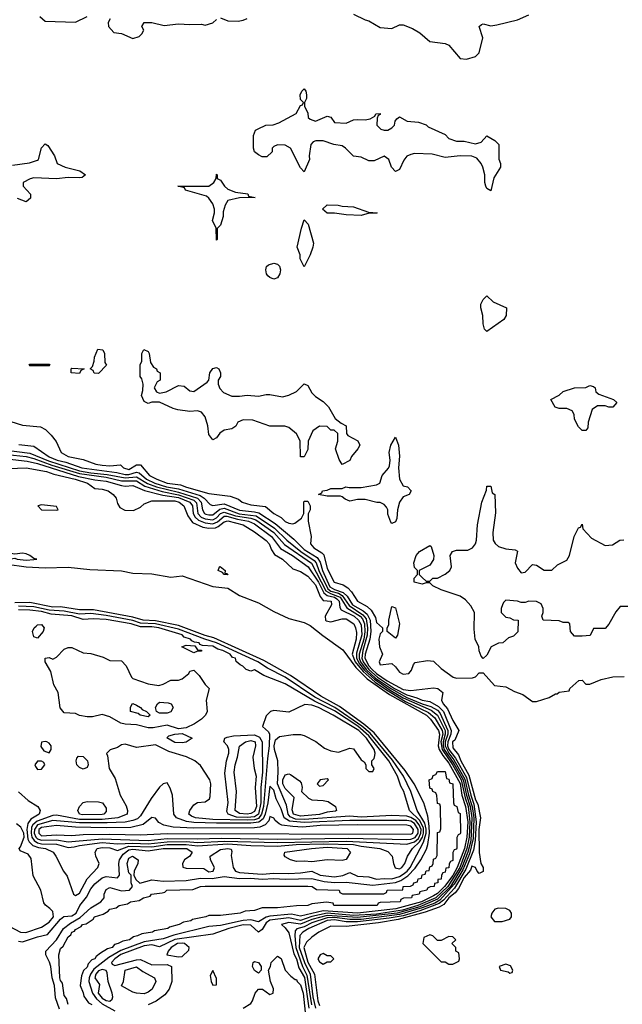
# Model space of a CAD drawing. Header units: inches. Extents: x 2348341 to 2479810, y 460419 to 613669.
# Tile 500 of 656: x 2420576 to 2423741, y 551251 to 556425. Entities that reach past the tile are written whole.
import ezdxf

# ---------------------------------------------------------------- set-up
doc = ezdxf.new("R2010")
doc.units = ezdxf.units.IN
doc.header["$MEASUREMENT"] = 0
doc.layers.add('C4525', color=7, linetype='Continuous')

msp = doc.modelspace()

# ---------------------------------------------------------------- linework, layer by layer
at = {"layer": 'C4525', "color": 2}
for points, elevation in [([(2420682, 556442), (2420710, 556418), (2420870, 556412), (2420930, 556442)], 46), ([(2421051.3, 556430), (2421041, 556410), (2421042.8, 556390), (2421070, 556358), (2421110, 556352), (2421170, 556326), (2421203.1, 556336.9), (2421218, 556350), (2421228, 556370), (2421218, 556390), (2421230, 556411), (2421270, 556411), (2421335.3, 556395.3), (2421410, 556404), (2421470, 556399.1), (2421530, 556400.7), (2421550, 556396.3), (2421590, 556407.7), (2421610, 556426.8)], 46), ([(2421630, 556434.8), (2421670, 556418.8), (2421723.1, 556416.9), (2421750, 556422), (2421770, 556432)], 46), ([(2422330, 556454), (2422390, 556424), (2422410, 556418.8), (2422470, 556384), (2422530, 556379.1), (2422570, 556397.3), (2422590, 556397.3), (2422639.3, 556379.3), (2422676.8, 556356.8), (2422730, 556311), (2422810, 556300.7), (2422830.7, 556290.7), (2422890, 556221), (2422923.1, 556216.9), (2422970, 556231.3), (2422989.1, 556250.9), (2423009.2, 556330), (2422989.3, 556389.3), (2423000.9, 556399.1), (2423010, 556402.8), (2423050, 556393.4), (2423081.5, 556398.5), (2423190, 556424.7), (2423250, 556451)], 46), ([(2420539, 555661), (2420626.8, 555673.2), (2420670, 555686), (2420675.3, 555690), (2420690, 555752), (2420710, 555772), (2420723.6, 555763.6), (2420758, 555710), (2420772, 555670), (2420814, 555650), (2420892, 555630), (2420922, 555610), (2420904.7, 555595.3), (2420890, 555594), (2420830, 555595.3), (2420770, 555589), (2420650, 555594), (2420631.1, 555588.9), (2420594, 555570), (2420594, 555550), (2420632.7, 555507.3), (2420632.7, 555487.3), (2420610, 555468), (2420564.7, 555484.7)], 42), ([(2420530, 554313), (2420590, 554293.4), (2420685.5, 554285.5), (2420712.3, 554272.3), (2420742, 554242), (2420768.1, 554208.1), (2420794, 554150), (2420830, 554130.4), (2420910, 554113), (2420976, 554090), (2421010, 554083.6), (2421050, 554080.3), (2421105.2, 554085.2), (2421122, 554070), (2421150, 554060.8), (2421190, 554086), (2421210, 554086), (2421257, 554030), (2421295.5, 554010), (2421350, 553990.3), (2421421.4, 553981.4), (2421451.8, 553968.2), (2421570, 553934.9), (2421680.9, 553920.9), (2421724.9, 553904.9), (2421744.7, 553890), (2421790, 553874.9), (2421866.6, 553866.6), (2421910, 553830.8), (2421948.8, 553808.8), (2421970, 553787.7), (2421990, 553778.8), (2422010, 553776), (2422020.2, 553779.8), (2422055.3, 553804.7), (2422068, 553830), (2422068, 553890), (2422070, 553894), (2422090, 553894), (2422102, 553870), (2422102, 553850), (2422091.6, 553828.4), (2422091.3, 553790), (2422106, 553710), (2422104, 553670), (2422120.7, 553650), (2422163.7, 553623.7), (2422172.7, 553612.7), (2422190, 553540.5), (2422227, 553470), (2422275.5, 553455.5), (2422299, 553439), (2422318.9, 553418.9), (2422350, 553368.7), (2422400.9, 553340.9), (2422421.8, 553321.8), (2422443.9, 553283.9), (2422450, 553258), (2422482, 553230), (2422482, 553210), (2422470, 553198), (2422462, 553170), (2422464.9, 553130), (2422481, 553090), (2422464.7, 553050), (2422470, 553034), (2422530, 553042), (2422550, 553024.7), (2422570, 552996), (2422590, 552984.9), (2422619, 552990), (2422633.4, 553006.6), (2422644.1, 553035.9), (2422653.2, 553046.8), (2422718, 553058), (2422750, 553054.8), (2422790, 553016), (2422852, 552970), (2422870, 552964), (2422953.6, 552966.4), (2422970, 552972), (2422990, 552992), (2423010, 552992), (2423070, 552926), (2423130, 552918.8), (2423174.2, 552894.2), (2423218.4, 552878.4), (2423270, 552842), (2423290, 552842), (2423356.4, 552863.6), (2423390, 552882), (2423398, 552882), (2423410, 552892), (2423462, 552898), (2423466, 552910), (2423512.7, 552952.7), (2423530, 552954), (2423550, 552934), (2423570, 552934), (2423630, 552958), (2423691.3, 552971.3), (2423750, 552974)], 42), ([(2420396.1, 554176.1), (2420630, 554147.3), (2420726.6, 554106.6), (2420890, 554054.9), (2420950, 554043.7), (2421035.5, 554035.5), (2421130, 554017.4), (2421190, 554023.3), (2421247, 553987), (2421294.7, 553970), (2421410, 553942.9), (2421510.4, 553910.4), (2421528.9, 553890), (2421536.2, 553850), (2421546.5, 553830), (2421553, 553827), (2421570, 553822.3), (2421590, 553823.8), (2421627.2, 553852.8), (2421650, 553858.3), (2421729.1, 553829.1), (2421817.1, 553817.1), (2421913.6, 553753.6), (2421979.3, 553690), (2422051.7, 553630), (2422122.8, 553582.8), (2422133.9, 553570), (2422147.5, 553530), (2422194.1, 553434.1), (2422210, 553422.5), (2422250.6, 553410.6), (2422270, 553399.2), (2422305.8, 553345.8), (2422378.3, 553298.3), (2422396.1, 553276.1), (2422403.4, 553230), (2422401.3, 553190), (2422378.4, 553110), (2422373.3, 553070), (2422379.7, 553050), (2422409.1, 553010), (2422454.4, 552970), (2422544.8, 552910), (2422610, 552876.3), (2422662.1, 552862.1), (2422690, 552849.6), (2422730, 552841.3), (2422775, 552815), (2422801.2, 552790), (2422841.5, 552690), (2422840.6, 552670), (2422824.8, 552630), (2422823.6, 552610), (2422830, 552589.6), (2422864.4, 552544.4), (2422922.5, 552442.5), (2422944.5, 552350), (2422961.8, 552301.8), (2422973.9, 552210), (2422967.7, 552112.3), (2422959.2, 552060.8), (2422918.9, 551961.1), (2422859.3, 551860.7), (2422801.6, 551798.4), (2422779.2, 551780.8), (2422678, 551742), (2422590, 551716.2), (2422516.9, 551703.1), (2422350, 551684.3), (2422290, 551684.5), (2422230, 551694.4), (2422190, 551692), (2422094.9, 551650), (2422062.6, 551630), (2422047.8, 551612.2), (2422044.2, 551550), (2422071.1, 551470), (2422101.7, 551410), (2422116, 551290), (2422128.8, 551230)], 34), ([(2420572.1, 554192.1), (2420650, 554184.4), (2420730, 554128.2), (2420772.4, 554110), (2420819, 554099), (2420903, 554070), (2421085.5, 554045.5), (2421130, 554034.8), (2421150, 554035), (2421190, 554046.5), (2421204.1, 554044.1), (2421242.2, 554010), (2421285.2, 553990), (2421347, 553970), (2421410, 553959.4), (2421524.1, 553924.1), (2421544.7, 553910), (2421577.1, 553877.1), (2421590, 553872.9), (2421650, 553881.5), (2421730, 553847.7), (2421810, 553839.3), (2421832.7, 553832.7), (2421917.8, 553777.8), (2422015.5, 553695.5), (2422070, 553641.6), (2422138.5, 553598.5), (2422154.5, 553574.5), (2422165.9, 553530), (2422205.4, 553445.4), (2422230, 553431.3), (2422275.5, 553415.5), (2422296.1, 553396.1), (2422324.7, 553350), (2422379.2, 553319.2), (2422400.8, 553300.8), (2422416.9, 553270), (2422419.8, 553210), (2422414.4, 553170), (2422390.2, 553090.2), (2422389.3, 553070), (2422409.7, 553030), (2422427.7, 553010), (2422450, 552988.6), (2422506.6, 552950), (2422590, 552905.6), (2422630, 552900.3), (2422750, 552913.4), (2422771.3, 552910), (2422798.8, 552890), (2422790.6, 552850), (2422799.5, 552830), (2422823.1, 552803.1), (2422850, 552741.6), (2422882.8, 552690), (2422861.1, 552638.9), (2422849.4, 552630), (2422850, 552599.1), (2422881.2, 552561.2), (2422892.7, 552530), (2422934.6, 552454.6), (2422970, 552325.7), (2422982.7, 552302.7), (2422995.8, 552230), (2422986.8, 552170), (2422988.8, 552048.8), (2422998, 551990), (2423010.7, 551970), (2423010.5, 551949.5), (2422990, 551938), (2422978, 551950), (2422969.1, 551969.1), (2422950, 551976), (2422944.1, 551955.9), (2422910, 551918), (2422880.6, 551859.4), (2422863.3, 551836.7), (2422830, 551810.4), (2422804.4, 551775.6), (2422779.1, 551760.9), (2422705.4, 551734.6), (2422564.3, 551695.7), (2422461.1, 551678.9), (2422290, 551660.4), (2422210, 551661.2), (2422146.8, 551630), (2422110, 551604.5), (2422082.2, 551577.8), (2422068.8, 551550), (2422090, 551471.8), (2422124.3, 551410), (2422142.7, 551270), (2422150, 551243.8)], 38), ([(2420510, 554139.6), (2420610, 554129), (2420650, 554119.6), (2420744.5, 554084.5), (2420890, 554039.5), (2421030, 554020.3), (2421110, 554002.3), (2421190, 554001.3), (2421233.7, 553973.7), (2421324.9, 553944.9), (2421410, 553928.6), (2421490, 553900.4), (2421505.4, 553885.4), (2421510.9, 553830), (2421528.5, 553810), (2421550, 553801.4), (2421590, 553796.2), (2421610, 553807), (2421630.8, 553829.2), (2421650, 553837.8), (2421710, 553818.5), (2421790, 553805.9), (2421816.8, 553796.8), (2421910.1, 553730.1), (2421967.3, 553667.3), (2422108.3, 553568.3), (2422184.1, 553424.1), (2422208.9, 553408.9), (2422259.3, 553390), (2422294.2, 553334.2), (2422363.7, 553290), (2422376.2, 553276.2), (2422387, 553250), (2422388.8, 553208.8), (2422383.4, 553170), (2422359.2, 553090), (2422359.2, 553070), (2422365.9, 553050), (2422396.2, 553010), (2422445.2, 552965.2), (2422528.1, 552908.1), (2422610, 552862.7), (2422690, 552829.3), (2422735.6, 552815.6), (2422770, 552796.3), (2422783.4, 552783.4), (2422824.5, 552690), (2422824.2, 552670), (2422810.8, 552630), (2422810.1, 552610), (2422829.2, 552570), (2422855.8, 552535.8), (2422914.2, 552434.2), (2422932.7, 552350), (2422952.4, 552290), (2422960.8, 552230), (2422957.3, 552122.7), (2422938.8, 552041.2), (2422903.1, 551956.9), (2422858.6, 551881.4), (2422782.2, 551797.8), (2422756.8, 551783.2), (2422690, 551757.5), (2422570, 551722.1), (2422370, 551697.1), (2422310, 551696.6), (2422230, 551706.4), (2422190, 551705.5), (2422110, 551679.9), (2422070, 551658), (2422032.2, 551647.8), (2422022.7, 551637.3), (2422020.4, 551610), (2422025.8, 551550), (2422061.3, 551450), (2422084.8, 551404.8), (2422108.1, 551248.1)], 30), ([(2420510, 554116.8), (2420614.9, 554105.1), (2420670, 554092.2), (2420885, 554025), (2420970, 554007.3), (2421030, 554000.1), (2421110, 553977.7), (2421130, 553974.5), (2421170, 553977.6), (2421231.1, 553951.1), (2421327, 553927), (2421410, 553913.5), (2421469, 553890), (2421483.2, 553870), (2421486.6, 553830), (2421497.3, 553810), (2421515.1, 553795.1), (2421550, 553781.1), (2421590, 553776), (2421614.5, 553785.5), (2421650, 553815.4), (2421664.7, 553815.3), (2421719.8, 553799.8), (2421777.1, 553790), (2421810, 553775.9), (2421898.8, 553710), (2421945.9, 553645.9), (2422008.7, 553610), (2422090.5, 553550.5), (2422144.8, 553470), (2422173.5, 553413.5), (2422190, 553399.6), (2422230, 553390.1), (2422241.3, 553381.3), (2422253.2, 553370), (2422256.7, 553336.7), (2422264.5, 553324.5), (2422332.7, 553290), (2422356.1, 553270), (2422370, 553245.5), (2422372.5, 553192.5), (2422344.4, 553095.6), (2422344.9, 553070), (2422359.8, 553039.8), (2422386.3, 553006.3), (2422438.8, 552958.8), (2422521.8, 552901.8), (2422590, 552861.3), (2422736.2, 552796.2), (2422771, 552771), (2422810.4, 552690), (2422811, 552670), (2422799.6, 552630), (2422799.5, 552610), (2422805.8, 552590), (2422856.3, 552516.3), (2422905.1, 552430), (2422922.2, 552350), (2422941.9, 552290), (2422950.3, 552230), (2422944.5, 552110), (2422930.4, 552050), (2422898.5, 551970), (2422837.9, 551870), (2422770, 551802.6), (2422676.8, 551763.2), (2422558, 551730), (2422350, 551706.6), (2422190, 551717.7), (2422110, 551697), (2422050, 551671.4), (2421990, 551681.2), (2421950.7, 551670), (2421970, 551653.4), (2421990, 551626.4), (2422016.3, 551516.3), (2422030.5, 551490), (2422042.8, 551442.8), (2422071.1, 551391.1), (2422094.8, 551230)], 26), ([(2420470, 554065.5), (2420610, 554070.2), (2420716, 554050), (2420756.1, 554036.1), (2420867.7, 554010), (2420932.7, 553990), (2420970, 553961.6), (2421010, 553958.4), (2421041, 553950), (2421066.8, 553930), (2421082.8, 553910), (2421090, 553882), (2421102, 553862), (2421127.7, 553847.7), (2421174, 553846), (2421210, 553862.8), (2421230, 553880.7), (2421270, 553897.1), (2421390, 553897.2), (2421413.4, 553890), (2421438.9, 553870), (2421458.6, 553818.6), (2421483.5, 553783.5), (2421538.5, 553758.5), (2421570, 553752.8), (2421604.7, 553755.3), (2421619, 553761), (2421650, 553786), (2421670, 553791.4), (2421750.5, 553770), (2421810, 553734), (2421870, 553688.4), (2421886.7, 553670), (2421898.4, 553638.4), (2421914.8, 553614.8), (2421955.5, 553590), (2422010, 553539.1), (2422050, 553524.9), (2422090, 553500.3), (2422130, 553455.2), (2422154.1, 553394.1), (2422170, 553372.4), (2422212.2, 553370), (2422214.3, 553350), (2422180.4, 553290), (2422182, 553270), (2422186.1, 553266.1), (2422210, 553261.6), (2422270, 553277), (2422290, 553276), (2422330.3, 553250), (2422340.3, 553230), (2422345.1, 553205.1), (2422342.3, 553170), (2422322.6, 553090), (2422338.5, 553050), (2422379.1, 552999.1), (2422443.1, 552943.1), (2422502.6, 552902.6), (2422602.9, 552842.9), (2422723.5, 552783.5), (2422755.6, 552755.6), (2422795.4, 552690), (2422797.5, 552670), (2422788.3, 552630), (2422794.6, 552590), (2422850, 552507.9), (2422894.7, 552430), (2422915.7, 552335.7), (2422931.8, 552290), (2422940.8, 552210), (2422937.1, 552130), (2422924.7, 552070), (2422887.3, 551970), (2422824.2, 551870), (2422761, 551810), (2422666.5, 551770), (2422586.1, 551746.1), (2422450, 551725.2), (2422330, 551717.9), (2422190, 551729.1), (2422110, 551713), (2422050, 551691), (2421990, 551705), (2421890, 551692.5), (2421870, 551679.3), (2421850, 551643.6), (2421830, 551629.4), (2421790, 551667.6), (2421750, 551667.7), (2421674.9, 551650), (2421590, 551619.6), (2421390, 551592.1), (2421310, 551552.4), (2421270, 551562.6), (2421230, 551558.2), (2421107.4, 551512.6), (2421075.8, 551490), (2421058.9, 551470), (2421061.3, 551461.3), (2421074.9, 551454.9), (2421190, 551484.8), (2421210, 551485.9), (2421270, 551457.7), (2421350, 551460.2), (2421372.7, 551450), (2421375.8, 551370), (2421360.2, 551330), (2421338.7, 551301.3), (2421292.4, 551267.6), (2421250, 551247.3)], 22), ([(2423770, 553342), (2423730, 553342), (2423707.5, 553312.5), (2423670.9, 553249.1), (2423650, 553226), (2423590, 553226), (2423571.6, 553188.4), (2423530, 553186), (2423490, 553186), (2423468, 553210), (2423466, 553250), (2423456.4, 553256.4), (2423430, 553258), (2423410, 553266), (2423326, 553270), (2423318, 553290), (2423326, 553310), (2423326, 553330), (2423314.6, 553354.6), (2423290, 553368), (2423250, 553368.7), (2423230, 553362), (2423210, 553362), (2423190, 553368.7), (2423130, 553375.3), (2423116.9, 553363.1), (2423111.3, 553350), (2423104.7, 553330), (2423104.7, 553310), (2423130, 553284.7), (2423150, 553282), (2423170, 553272), (2423194, 553270), (2423191.6, 553208.4), (2423170, 553186), (2423143.6, 553176.4), (2423114, 553150), (2423090, 553148), (2423051.3, 553128.7), (2423030, 553086), (2423010, 553068), (2423000.4, 553080.4), (2422988.9, 553108.9), (2422988, 553130), (2422968, 553170), (2422962.7, 553222.7), (2422965.2, 553310), (2422945.6, 553345.6), (2422916.5, 553376.5), (2422890, 553395.3), (2422789.3, 553429.3), (2422746, 553450), (2422730, 553466), (2422710, 553466), (2422690, 553458), (2422648, 553470), (2422648, 553490), (2422666, 553510), (2422666, 553530), (2422650, 553546), (2422645.2, 553570), (2422659, 553610), (2422675.3, 553630), (2422730, 553662), (2422736.9, 553656.9), (2422750.8, 553610), (2422750, 553588), (2422730, 553559), (2422674, 553530), (2422674, 553510), (2422690, 553494), (2422710, 553474), (2422730, 553474), (2422746, 553490), (2422770, 553491), (2422810, 553511), (2422835.3, 553530), (2422844, 553550), (2422836, 553610), (2422849.7, 553630.3), (2422870, 553638), (2422930, 553637.3), (2422954, 553650), (2422969.2, 553670), (2422976, 553690), (2422981.2, 553770), (2423004, 553890), (2423027.3, 553952.7), (2423030, 553974), (2423050, 553974), (2423058, 553938), (2423072, 553930), (2423074.4, 553834.4), (2423060.7, 553730), (2423062, 553690), (2423072.5, 553672.5), (2423090, 553657.3), (2423130, 553644), (2423178.8, 553638.8), (2423190, 553632), (2423178.8, 553570), (2423190, 553542), (2423210, 553518), (2423230, 553522), (2423270, 553562), (2423290, 553558), (2423330, 553532), (2423370, 553532), (2423400.2, 553559.8), (2423450, 553584.7), (2423464, 553610), (2423488, 553710), (2423510, 553754), (2423522, 553758), (2423530, 553774), (2423534, 553750), (2423579.6, 553699.6), (2423650, 553662), (2423690, 553664.7), (2423728, 553690), (2423749, 553691)], 42), ([(2420510, 553563.2), (2420610, 553550.1), (2420710, 553544.2), (2420830, 553547.5), (2420944.5, 553535.5), (2421110, 553529.3), (2421170, 553515.9), (2421270, 553513.1), (2421370, 553495), (2421430, 553501.8), (2421590, 553446), (2421670, 553438.4), (2421730, 553399.3), (2421830, 553360.6), (2421910, 553315.8), (2421990, 553278.4), (2422070, 553257.7), (2422102.3, 553242.3), (2422168.1, 553188.1), (2422274, 553114), (2422341.1, 553021.1), (2422401, 552961), (2422518.2, 552878.2), (2422711.8, 552770), (2422733.5, 552750), (2422775.7, 552690), (2422780.6, 552670), (2422774.6, 552610), (2422779.7, 552590), (2422797.6, 552557.6), (2422830, 552517.2), (2422890, 552411.8), (2422897.8, 552350), (2422917.9, 552290), (2422929, 552210), (2422924, 552130), (2422912, 552070), (2422873.5, 551970), (2422850, 551928.2), (2422807.5, 551870), (2422770, 551833.2), (2422750, 551820.4), (2422686, 551790), (2422551.9, 551751.9), (2422350, 551729.4), (2422170, 551742.8), (2422050, 551714.6), (2422003.9, 551723.9), (2421890, 551714.2), (2421870, 551709.2), (2421830, 551684.5), (2421790, 551694.5), (2421750, 551691.2), (2421630, 551664.9), (2421570, 551658.9), (2421386.4, 551613.6), (2421330, 551595.2), (2421230, 551579), (2421106.7, 551533.3), (2421043.7, 551496.3), (2420965.2, 551434.8), (2420947.9, 551410), (2420940.5, 551390), (2420939.8, 551370), (2420959, 551310), (2420979.3, 551279.3), (2421010, 551253.6), (2421075.9, 551215.9)], 18), ([(2420785.4, 551225.4), (2420764.1, 551284.1), (2420758.4, 551350), (2420746.1, 551390), (2420739.5, 551450), (2420733.1, 551473.1), (2420712.8, 551510), (2420713.6, 551530), (2420769.8, 551590), (2420805.4, 551650), (2420842.3, 551677.7), (2420893.5, 551706.5), (2420950, 551757), (2421002.7, 551790), (2421019.3, 551810), (2421019, 551830), (2421030, 551854), (2421050, 551864), (2421110, 551846.4), (2421153.2, 551850), (2421169, 551870), (2421161.2, 551890), (2421162, 551930), (2421150, 551942), (2421139.6, 551990), (2421150, 552018.8), (2421168.7, 552030), (2421198, 552010), (2421196, 551990), (2421177.3, 551950), (2421174.8, 551930), (2421186, 551906), (2421206.8, 551886.8), (2421270, 551905.5), (2421330, 551898.6), (2421450, 551902.2), (2421526.1, 551913.9), (2421587.2, 551912.8), (2421650, 551922.8), (2421730, 551911.5), (2421790, 551914.4), (2421850, 551907.9), (2421910, 551912), (2421970, 551907.9), (2422110, 551911.6), (2422175.7, 551895.7), (2422230, 551891.4), (2422290, 551893.4), (2422430, 551876.8), (2422550, 551890.7), (2422577.8, 551902.2), (2422614.6, 551925.4), (2422653.8, 551966.2), (2422683.5, 552010), (2422713, 552067), (2422719.8, 552090), (2422727.7, 552150), (2422727.3, 552187.3), (2422719.1, 552239.1), (2422698.3, 552310), (2422647, 552410), (2422600, 552480), (2422437.1, 552677.1), (2422383.3, 552723.3), (2422256.2, 552816.2), (2422157.6, 552870), (2421998.5, 552978.5), (2421857.8, 553057.8), (2421596.2, 553176.2), (2421550, 553188.9), (2421410, 553242), (2421290, 553266.6), (2421224.5, 553270), (2421170, 553286.1), (2420963.6, 553323.6), (2420890, 553323.2), (2420790, 553339.9), (2420750, 553338.5), (2420630, 553361.8), (2420550, 553360.2)], 18), ([(2420570, 551582.3), (2420590, 551579), (2420670, 551605.5), (2420722.6, 551617.4), (2420790, 551697.6), (2420807.7, 551712.3), (2420850, 551716.1), (2420872.4, 551730), (2420892.4, 551770), (2420926.2, 551813.8), (2420950, 551858.4), (2420970, 551884.2), (2421010, 551914.9), (2421030, 551923.1), (2421090, 551915.5), (2421099.7, 551930), (2421096.2, 551990), (2421100.7, 552010), (2421120.3, 552039.7), (2421150, 552063), (2421170, 552066.4), (2421250, 552058), (2421330, 552070.1), (2421453.4, 552070), (2421481.6, 552050), (2421470.3, 552029.7), (2421442, 552010), (2421431.3, 551990), (2421432, 551972), (2421450, 551966), (2421543.8, 551963.8), (2421570, 551947.6), (2421591.8, 551950), (2421598.4, 551970), (2421578, 552010), (2421577.2, 552030), (2421630, 552064.4), (2421670, 552070.1), (2421686.4, 552066.4), (2421690, 552054), (2421687, 552033), (2421696.5, 551970), (2421710.2, 551950.2), (2421730, 551943.9), (2421850, 551934.4), (2421910, 551940.2), (2421990, 551937.7), (2422050, 551941.5), (2422110, 551950.8), (2422154.8, 551930), (2422230, 551920.7), (2422273, 551927), (2422310, 551944), (2422350, 551924.6), (2422410, 551920.3), (2422450, 551908.6), (2422490, 551912.3), (2422530, 551909.5), (2422570, 551922.2), (2422590, 551934.4), (2422610.3, 551949.7), (2422626.8, 551970), (2422697.2, 552102.8), (2422710.3, 552150), (2422711.1, 552171.1), (2422703.6, 552203.6), (2422663.1, 552270), (2422629.8, 552370), (2422591.2, 552450), (2422534.7, 552534.7), (2422416.1, 552676.1), (2422372.7, 552712.7), (2422231.4, 552811.4), (2422125.7, 552865.7), (2421970.7, 552970.7), (2421876.7, 553016.7), (2421826, 553050), (2421610, 553150.9), (2421549, 553169), (2421410, 553223.1), (2421290, 553249.9), (2421210, 553254.5), (2421170, 553267.1), (2421030, 553293.4), (2420950, 553304.3), (2420890, 553301.9), (2420810, 553317.6), (2420730, 553322.3), (2420650, 553339.9), (2420570, 553342.5)], 22), ([(2420570, 552366.8), (2420621.1, 552321.1), (2420670.8, 552290), (2420682.8, 552270), (2420679.1, 552250), (2420635.4, 552224.6), (2420618.8, 552201.2), (2420612.7, 552170), (2420619, 552119), (2420625.5, 552105.5), (2420645.6, 552085.6), (2420674.9, 552074.9), (2420711.3, 552070), (2420751, 552050), (2420766, 552030), (2420806, 551950), (2420824.5, 551924.5), (2420858, 551830), (2420870, 551822.8), (2420890, 551834.8), (2420929.8, 551910.2), (2420987, 551970), (2420993.2, 551990), (2420976, 552030), (2420973.2, 552050), (2420982.7, 552070), (2421010, 552075.4), (2421050, 552072.7), (2421090, 552058.9), (2421150, 552082.2), (2421270, 552078.9), (2421350, 552090.5), (2421450, 552091.2), (2421510, 552083.1), (2421670, 552093.8), (2421790, 552084.8), (2421930, 552081.7), (2422028, 552090), (2422170, 552094.3), (2422330, 552091.3), (2422370, 552082), (2422466.8, 552070), (2422510, 552054.4), (2422532.7, 552030), (2422539.1, 551990), (2422548.5, 551968.5), (2422570, 551963.1), (2422582.7, 551970), (2422598.9, 551990), (2422613.3, 552030), (2422638.8, 552070), (2422675.4, 552104.6), (2422691.3, 552128.7), (2422697.1, 552150), (2422696.2, 552176.2), (2422677.3, 552217.3), (2422623.5, 552270), (2422592.9, 552370), (2422577.4, 552397.4), (2422560.3, 552450), (2422514.4, 552530), (2422410, 552662.3), (2422352, 552712), (2422230, 552793.2), (2422123.7, 552843.7), (2421970, 552935.4), (2421858.7, 552978.7), (2421810, 553008.7), (2421790, 553002), (2421766, 553010), (2421748.4, 553028.4), (2421734, 553034), (2421712.5, 553052.5), (2421708.7, 553070), (2421694, 553074), (2421682, 553090), (2421643.7, 553110), (2421617, 553117), (2421590, 553132.7), (2421536, 553136), (2421522, 553142), (2421519, 553150), (2421494.3, 553154.3), (2421480.1, 553160.1), (2421472.7, 553170), (2421440.7, 553180.7), (2421430, 553191.9), (2421307.3, 553230), (2421270, 553235.2), (2421210, 553234.1), (2421160.9, 553250), (2421030, 553273.9), (2420962.7, 553277.3), (2420910, 553273.6), (2420850, 553292.2), (2420741.2, 553301.2), (2420690, 553315), (2420630, 553321.7), (2420570, 553323)], 26), ([(2420830, 551249.2), (2420821.2, 551281.2), (2420810, 551298), (2420801.2, 551361.2), (2420790, 551375.3), (2420786.6, 551390), (2420781.2, 551510), (2420790, 551544.7), (2420804.1, 551555.9), (2420830, 551604.7), (2420844.1, 551615.9), (2420849.5, 551630), (2420864.5, 551635.5), (2420870, 551644.7), (2420899.5, 551660.5), (2420905.2, 551670), (2420925.4, 551674.6), (2420962, 551698), (2420969.3, 551710), (2421014.6, 551725.4), (2421040.4, 551739.6), (2421048.7, 551750), (2421082, 551758), (2421098, 551770), (2421142, 551778), (2421158, 551790), (2421203.1, 551796.9), (2421226, 551810), (2421260.4, 551819.6), (2421268.7, 551830), (2421324, 551836), (2421339, 551841), (2421348, 551850), (2421485.2, 551854.8), (2421526, 551870), (2421550, 551871.8), (2422090, 551871.7), (2422112, 551870), (2422134.8, 551854.8), (2422254, 551850), (2422258, 551838), (2422272, 551832), (2422469.3, 551830.7), (2422488.4, 551831.6), (2422502, 551838), (2422506, 551850), (2422588.4, 551851.6), (2422589.2, 551870), (2422628.9, 551871.1), (2422642, 551878), (2422646, 551890), (2422666, 551894), (2422668, 551910), (2422686, 551914), (2422690, 551932), (2422706, 551934), (2422710, 551952), (2422726, 551954), (2422730, 551974), (2422742, 551978), (2422748.4, 551991.6), (2422750, 552014), (2422762, 552018), (2422768, 552032), (2422770, 552154), (2422782, 552158), (2422787.3, 552172.7), (2422786, 552290), (2422782, 552302), (2422770, 552306), (2422767.3, 552347.3), (2422762, 552362), (2422746, 552370), (2422742, 552382), (2422730, 552386), (2422726, 552430), (2422742, 552438), (2422747.3, 552452.7), (2422762, 552458), (2422770, 552474), (2422810, 552474), (2422818, 552438), (2422830, 552434), (2422834, 552414), (2422850.8, 552410), (2422854, 552310), (2422858, 552298), (2422872, 552290), (2422878, 552258), (2422890, 552254), (2422890.5, 552150.5), (2422890, 552146), (2422878, 552142), (2422872.7, 552127.3), (2422871, 552071), (2422870, 552066), (2422858, 552062), (2422851.6, 552048.4), (2422850, 552006), (2422838, 552002), (2422831.3, 551988.7), (2422830, 551968), (2422814, 551966), (2422810, 551946), (2422798, 551942), (2422791.3, 551928.7), (2422790, 551908.7), (2422772.7, 551907.3), (2422771.3, 551890), (2422754, 551886), (2422752, 551870), (2422731.6, 551868.4), (2422718, 551862), (2422714, 551850), (2422678, 551842), (2422674, 551830), (2422638, 551822), (2422634, 551810), (2422592, 551808), (2422578, 551802), (2422574, 551790), (2422470, 551786), (2422458, 551782), (2422454, 551770), (2422230, 551769.7), (2422226, 551770), (2422222, 551782), (2422188, 551788), (2422110, 551778), (2422089.5, 551769.5), (2422030, 551769.2), (2421930, 551758), (2421850, 551758), (2421810, 551744), (2421759.6, 551740.4), (2421734, 551730), (2421630, 551718), (2421570, 551718), (2421554, 551710), (2421483.6, 551696.4), (2421474, 551690), (2421436.9, 551683.1), (2421414, 551670), (2421363.6, 551656.4), (2421354, 551650), (2421283.6, 551636.4), (2421274, 551630), (2421218, 551622), (2421194, 551610), (2421174, 551606), (2421152, 551590), (2421116.9, 551583.1), (2421094, 551570), (2421074.8, 551565.2), (2421062, 551550), (2421038, 551542), (2420999.8, 551520.2), (2420977.3, 551502.7), (2420970.7, 551490), (2420955.5, 551484.5), (2420936.3, 551463.7), (2420930, 551445.2), (2420912, 551428), (2420899.8, 551400.2), (2420894, 551350), (2420910, 551312), (2420913, 551293), (2420938, 551258), (2420954.8, 551250)], 14), ([(2420521.4, 551661.4), (2420581, 551630), (2420607.5, 551627.5), (2420690, 551656.4), (2420730, 551682.3), (2420752.9, 551710), (2420750, 551738), (2420734.9, 551754.9), (2420711, 551771), (2420703.5, 551783.5), (2420687.1, 551850), (2420646.8, 551926.8), (2420636.4, 552016.4), (2420619.8, 552039.8), (2420578, 552058), (2420573.6, 552070), (2420580.9, 552079.1), (2420599.1, 552130), (2420598.4, 552150), (2420582.1, 552182.1), (2420559.6, 552199.6)], 26), ([(2421749.2, 551230.8), (2421790, 551256), (2421799.3, 551270), (2421812.3, 551310), (2421830, 551330.7), (2421850.6, 551330.6), (2421890, 551302.8), (2421908, 551310), (2421908.4, 551331.6), (2421892.7, 551370), (2421882, 551430), (2421893.2, 551450), (2421897.2, 551470), (2421930, 551504.7), (2421950, 551492), (2421970.7, 551430.7), (2421999.6, 551399.6), (2422022, 551382), (2422030, 551382), (2422034, 551370), (2422050, 551354), (2422064.2, 551310), (2422075.7, 551210)], 22)]:
    msp.add_lwpolyline(points, dxfattribs=dict(at, elevation=elevation))
for points, elevation in [([(2422130, 555891.3), (2422190, 555918), (2422210, 555912), (2422230, 555884.7), (2422290, 555881), (2422330, 555898), (2422350, 555901), (2422390, 555898), (2422416.4, 555903.6), (2422442, 555918), (2422446, 555930), (2422470, 555932), (2422470, 555926), (2422458, 555922), (2422452.7, 555907.3), (2422452, 555870), (2422472, 555850), (2422490, 555844.9), (2422510, 555844.9), (2422530, 555856), (2422544, 555870), (2422548.7, 555891.3), (2422556.4, 555903.6), (2422570, 555914), (2422610.9, 555890.9), (2422670, 555886), (2422710, 555872), (2422722, 555862), (2422810, 555821), (2422830, 555801), (2422870, 555786), (2422910, 555786), (2422970, 555772), (2422999, 555781), (2423030, 555814), (2423072, 555790), (2423092, 555770), (2423092.7, 555692.7), (2423102, 555670), (2423102, 555650), (2423066.8, 555593.2), (2423050, 555526), (2423030, 555538), (2423024, 555550), (2423019, 555570), (2423019, 555610), (2423009, 555650), (2422999, 555670), (2422977.2, 555697.2), (2422950, 555708.7), (2422890, 555709.2), (2422810, 555701.2), (2422742, 555718), (2422650, 555721.2), (2422630, 555717.2), (2422610, 555708.7), (2422593.7, 555686.3), (2422570, 555638), (2422550, 555628), (2422528, 555650), (2422515.3, 555690), (2422490, 555708.7), (2422436.9, 555683.1), (2422410, 555684), (2422370, 555702), (2422330, 555708), (2422288, 555750), (2422270, 555762), (2422226, 555770), (2422170, 555788.7), (2422131.1, 555788.9), (2422116.9, 555783.1), (2422104.7, 555770), (2422096, 555710), (2422098, 555690), (2422070, 555626), (2422050, 555646), (2421998, 555750), (2421970, 555766), (2421930, 555768), (2421910, 555758), (2421902, 555750), (2421902, 555730), (2421874.8, 555705.2), (2421850, 555704), (2421830, 555714), (2421809, 555730), (2421804, 555750), (2421803.1, 555816.9), (2421815.3, 555844.7), (2421828.4, 555851.6), (2421868.9, 555871.1), (2421907.3, 555872.7), (2421936.4, 555883.6), (2422028.4, 555931.6), (2422050, 555974), (2422062, 555978), (2422066, 555990), (2422050, 556006), (2422049, 556030), (2422058, 556050), (2422070, 556062), (2422078, 556050), (2422082, 556030), (2422082, 556010), (2422072, 555990), (2422072, 555970), (2422090, 555934), (2422091.3, 555911.3), (2422102, 555902)], 42), ([(2421610, 555266), (2421608.7, 555330), (2421589.2, 555370), (2421599, 555410), (2421599, 555430), (2421590, 555458), (2421570, 555488), (2421557.2, 555497.2), (2421446, 555530), (2421442, 555542), (2421406, 555550), (2421569, 555551), (2421595.3, 555570), (2421608, 555590), (2421610, 555614), (2421614, 555610), (2421614, 555590), (2421630, 555582), (2421651, 555550), (2421670, 555534.8), (2421710, 555518), (2421774, 555510), (2421778, 555498), (2421812, 555490), (2421730, 555489.2), (2421670, 555475.3), (2421656, 555450), (2421645.4, 555414.6), (2421644.7, 555390), (2421630, 555346), (2421612.7, 555327.3), (2421614, 555270)], 42), ([(2422370, 555395.3), (2422290, 555399), (2422230, 555408.7), (2422190, 555408.7), (2422166, 555430), (2422190, 555451.3), (2422248.9, 555451.1), (2422270, 555444.7), (2422330, 555441), (2422407.3, 555412.7), (2422454, 555410), (2422450, 555408.7), (2422411.6, 555408.4)], 42), ([(2422070, 555126), (2422048.9, 555168.9), (2422048.7, 555190), (2422034, 555230), (2422055.3, 555330), (2422070, 555374), (2422091.1, 555351.1), (2422118.8, 555250), (2422116, 555230), (2422101, 555190)], 42), ([(2421910, 555062), (2421890, 555069.4), (2421879.1, 555079.1), (2421872, 555090), (2421869, 555111), (2421872.3, 555127.7), (2421882.5, 555137.5), (2421910, 555144.9), (2421930, 555140.7), (2421940.7, 555130), (2421945.5, 555110), (2421943, 555090), (2421930, 555069.2)], 42), ([(2423030, 554786), (2423018, 554798), (2423010, 554826), (2423009.2, 554870), (2422998, 554910), (2422998, 554930), (2423010, 554954), (2423030, 554974), (2423062, 554942), (2423132, 554910), (2423131.3, 554870), (2423118, 554850)], 42), ([(2420990, 554566), (2420967.3, 554567.3), (2420962, 554582), (2420946, 554590), (2420958, 554602), (2420968, 554630), (2420968.4, 554651.6), (2420986, 554694), (2421012, 554690), (2421022, 554670), (2421023.6, 554623.6), (2421032, 554610)], 42), ([(2421310, 554462), (2421346, 554470), (2421410, 554502), (2421439.6, 554499.6), (2421470, 554474), (2421490, 554472), (2421560.2, 554519.8), (2421568.7, 554530), (2421575.3, 554570), (2421590, 554591.3), (2421610, 554598), (2421622, 554590), (2421631, 554570), (2421631.3, 554550), (2421618, 554530), (2421618, 554510), (2421626.4, 554486.4), (2421646.4, 554466.4), (2421690, 554446.8), (2421730, 554446), (2421770, 554451.3), (2421830, 554446), (2421870, 554456), (2421890, 554456), (2421956.5, 554443.5), (2421990, 554451.3), (2422030, 554471.3), (2422070, 554512), (2422090, 554502), (2422110, 554464.7), (2422130, 554444.7), (2422170, 554418), (2422198, 554390), (2422232, 554330), (2422264.7, 554304.7), (2422291.1, 554291.1), (2422292, 554250), (2422299.6, 554239.6), (2422351.1, 554211.1), (2422362, 554190), (2422352, 554170), (2422318, 554130), (2422310, 554108), (2422270, 554088), (2422254.6, 554114.6), (2422235.3, 554170), (2422246, 554210), (2422246, 554250), (2422227.3, 554267.3), (2422210, 554268), (2422190, 554288), (2422150, 554288.7), (2422115.3, 554264.7), (2422091.3, 554210), (2422090, 554166), (2422070, 554128), (2422050, 554128), (2422048.4, 554211.6), (2422030, 554248.7), (2421990, 554282), (2421968.9, 554288.9), (2421889.1, 554289.1), (2421800.4, 554320.4), (2421750, 554322), (2421722, 554310), (2421710.7, 554289.3), (2421690, 554275.3), (2421650, 554268.7), (2421627.1, 554252.9), (2421610, 554228), (2421590, 554218), (2421570, 554246), (2421564, 554290), (2421550, 554338), (2421530, 554362), (2421510, 554369), (2421470, 554365.2), (2421406, 554374), (2421381.2, 554381.2), (2421310, 554415.3), (2421270, 554415.3), (2421250, 554408.7), (2421230, 554418), (2421215.3, 554450), (2421223.1, 554476.9), (2421224, 554510), (2421217.2, 554537.2), (2421209, 554550), (2421208.7, 554570), (2421209.1, 554610.9), (2421218, 554630), (2421218, 554670), (2421228.4, 554691.6), (2421250, 554682), (2421256, 554670), (2421263.6, 554623.6), (2421279.6, 554599.6), (2421294, 554590), (2421298, 554578), (2421314, 554570), (2421314, 554530), (2421298, 554522), (2421282, 554490), (2421294, 554470)], 42), ([(2420630, 554606), (2420626, 554610), (2420630, 554614), (2420730, 554614), (2420734, 554610), (2420730, 554606)], 42), ([(2420890, 554566), (2420846, 554570), (2420846, 554590), (2420850, 554594), (2420914, 554590), (2420898, 554582)], 42), ([(2423691.1, 554388.9), (2423670, 554389), (2423650, 554395.3), (2423610, 554395.3), (2423582.8, 554377.2), (2423562, 554310), (2423559.6, 554280.4), (2423550, 554266), (2423530, 554266), (2423510, 554286), (2423490, 554326), (2423488.7, 554350), (2423478, 554370), (2423450, 554382), (2423410, 554382), (2423389.1, 554389.1), (2423366, 554430), (2423410, 554452), (2423430, 554471), (2423490, 554491.3), (2423550, 554492), (2423570, 554502), (2423590, 554498), (2423598, 554490), (2423602, 554470), (2423616.9, 554456.9), (2423694, 554430), (2423712.7, 554412.7)], 42), ([(2422530, 553778), (2422524.7, 553784.7), (2422510, 553826), (2422508.7, 553850), (2422503.1, 553863.1), (2422490, 553878), (2422468.7, 553888.7), (2422451.3, 553888.7), (2422390, 553904), (2422350, 553904), (2422310, 553895.3), (2422284.7, 553904.7), (2422270, 553918), (2422260.4, 553920.4), (2422190, 553922), (2422146, 553930), (2422162, 553938), (2422166, 553950), (2422190, 553952), (2422210, 553962), (2422270, 553962), (2422289, 553971), (2422306, 553966), (2422370, 553966), (2422450, 553981), (2422468, 553990), (2422479, 554030), (2422512.3, 554067.7), (2422518.6, 554081.4), (2422521.2, 554110), (2422517.2, 554150), (2422525.2, 554190), (2422550, 554232), (2422564.7, 554190), (2422570.6, 554130.6), (2422564.7, 554070), (2422571, 554010), (2422590, 553976), (2422612, 553970), (2422632, 553950), (2422622, 553930), (2422590, 553917.2), (2422570.8, 553890), (2422561, 553850), (2422556.9, 553803.1), (2422550, 553786)], 42), ([(2420690, 553875.1), (2420671.3, 553870), (2420690, 553848.5), (2420770, 553847.3), (2420778, 553850), (2420770, 553866)], 22), ([(2420590, 553622), (2420550, 553617), (2420530, 553619.5), (2420511, 553610), (2420530, 553591), (2420550, 553596), (2420562, 553590), (2420610, 553585.2), (2420650, 553588.9), (2420666, 553590), (2420650, 553593.2), (2420629, 553610), (2420610, 553618.4)], 22), ([(2421654, 553514), (2421666, 553514), (2421670, 553508), (2421650, 553509.4), (2421640.4, 553520.4), (2421618, 553530), (2421626, 553550), (2421629, 553551), (2421656, 553530)], 18), ([(2422550, 553175.3), (2422506, 553210), (2422506, 553230), (2422514.6, 553245.4), (2422515.3, 553270), (2422530, 553342), (2422550, 553334), (2422571, 553250), (2422561, 553190)], 42), ([(2420670, 553175.1), (2420650, 553182.7), (2420643.5, 553210), (2420651.6, 553230), (2420661.8, 553238.2), (2420670, 553244.2), (2420690, 553246.4), (2420704.9, 553230), (2420699.5, 553210)], 26), ([(2421306.7, 552926.7), (2421330, 552933), (2421370, 552954.9), (2421410, 552954.9), (2421430, 552960.5), (2421463.7, 552990), (2421470, 553001), (2421490, 553006), (2421518.7, 552978.7), (2421550, 552931.3), (2421572, 552910), (2421554.8, 552850), (2421561, 552790), (2421552, 552770), (2421530.8, 552750), (2421494.7, 552725.3), (2421450, 552704.5), (2421410, 552698), (2421350, 552717.7), (2421276.7, 552703.3), (2421250, 552702.9), (2421190, 552718.9), (2421130, 552722.4), (2421107.8, 552727.8), (2421050, 552761.2), (2421010, 552773.2), (2420958, 552762), (2420930, 552761.2), (2420890, 552769.2), (2420870, 552779), (2420810, 552782), (2420789.4, 552809.4), (2420778, 552890), (2420755.3, 552930), (2420740.2, 553000.2), (2420709.3, 553050), (2420709.3, 553070.7), (2420730, 553074), (2420750, 553064.7), (2420770, 553074.8), (2420810, 553116.4), (2420830, 553126.4), (2420850, 553126.4), (2420910, 553098.4), (2420950, 553094), (2421014.9, 553074.9), (2421050, 553058), (2421110, 553056.3), (2421136, 553030), (2421162.8, 552970), (2421170, 552962.8), (2421250, 552935.5)], 26), ([(2421490, 553098), (2421428, 553130), (2421450, 553138), (2421495.3, 553135.3), (2421510, 553114), (2421530, 553112), (2421530, 553106), (2421510, 553106)], 26), ([(2422073.3, 552826.7), (2421990, 552786), (2421910, 552795.3), (2421894, 552790), (2421870, 552766), (2421852, 552710), (2421882.8, 552682.8), (2421887.3, 552670), (2421886.7, 552610), (2421877.1, 552542.9), (2421857, 552290), (2421846.7, 552250), (2421830, 552226.7), (2421810, 552219.9), (2421770, 552217.7), (2421590, 552222.2), (2421499, 552230), (2421478.7, 552238.7), (2421464.2, 552250), (2421469.8, 552270.2), (2421490, 552298.8), (2421510, 552310.8), (2421550, 552314.8), (2421573.2, 552330), (2421577, 552343), (2421579.5, 552410), (2421574.5, 552430), (2421526, 552506), (2421495.3, 552530), (2421451.7, 552551.7), (2421358.8, 552578.8), (2421290, 552615.1), (2421190, 552600.7), (2421130, 552618), (2421110, 552615.1), (2421090, 552601.2), (2421051, 552589), (2421032, 552568), (2421037.3, 552557.3), (2421046, 552490), (2421076.7, 552436.7), (2421104, 552350), (2421134.4, 552294.4), (2421142.8, 552270), (2421140.7, 552250), (2421091, 552230), (2421010, 552222.4), (2420890, 552222.8), (2420770, 552245), (2420750, 552243.5), (2420667.4, 552212.6), (2420645.2, 552194.8), (2420638.9, 552181.1), (2420635.5, 552150), (2420640.1, 552130), (2420652.1, 552112.1), (2420670, 552099.6), (2420690, 552094.2), (2420770, 552092.3), (2420830, 552075.4), (2420862.3, 552077.7), (2420890, 552086), (2421010, 552101), (2421090, 552094.6), (2421170, 552098.4), (2421250, 552094.2), (2421350, 552105.5), (2421450, 552106.3), (2421510, 552101.7), (2421651.1, 552108.9), (2421930, 552101.3), (2422290, 552108.5), (2422610, 552092.1), (2422650, 552105.1), (2422670, 552122.5), (2422683.4, 552150), (2422683.9, 552170), (2422674.6, 552194.6), (2422656.4, 552216.4), (2422630, 552233.3), (2422610, 552239.6), (2422530, 552243), (2422370, 552235), (2422310, 552239.5), (2422070, 552221.8), (2422024.3, 552224.3), (2421995.9, 552235.9), (2421985.2, 552250), (2421976.9, 552296.9), (2421930.5, 552410), (2421934, 552470), (2421931.1, 552531.1), (2421914.3, 552590), (2421913.3, 552610), (2421919, 552641), (2421941.2, 552658.8), (2422012.1, 552667.9), (2422050, 552668), (2422070, 552663), (2422131.5, 552631.5), (2422176.5, 552596.5), (2422210, 552583.7), (2422250, 552575.8), (2422310, 552596.9), (2422330, 552592.9), (2422370, 552536), (2422385.4, 552525.4), (2422394, 552510), (2422394, 552490), (2422410, 552474), (2422430, 552474), (2422438, 552490), (2422426, 552510), (2422426, 552530), (2422437.2, 552542.8), (2422442, 552558), (2422443.7, 552570), (2422438.3, 552590), (2422396.8, 552650), (2422358, 552690), (2422222.9, 552770), (2422144.7, 552810), (2422110, 552823.4)], 30), ([(2421250, 552762), (2421208.7, 552770), (2421198.6, 552778.6), (2421158, 552790), (2421158, 552810), (2421166, 552830), (2421170, 552832), (2421190, 552822), (2421210, 552811), (2421219.8, 552799.8), (2421242, 552790), (2421262, 552770)], 22), ([(2421310, 552781.2), (2421295.3, 552790), (2421289.2, 552810), (2421299, 552830), (2421310, 552838.8), (2421355.3, 552835.3), (2421372, 552830), (2421382, 552810), (2421370, 552788.7), (2421350, 552781.2)], 22), ([(2421430, 552624.4), (2421390, 552627.1), (2421349.5, 552650.5), (2421359, 552661), (2421390, 552670.7), (2421430, 552674), (2421481, 552650), (2421450, 552628.4)], 26), ([(2421770, 552232.1), (2421714.4, 552234.4), (2421671.1, 552250), (2421664.7, 552264.7), (2421670.7, 552310.7), (2421654, 552466), (2421662.4, 552530), (2421673.7, 552570), (2421673.7, 552590), (2421666.6, 552610), (2421648.7, 552630), (2421654, 552650), (2421665.7, 552654.3), (2421698.9, 552661.1), (2421810, 552666.6), (2421835.1, 552655.1), (2421848.7, 552630), (2421851.2, 552470), (2421843.1, 552390), (2421842.5, 552310), (2421830, 552250.9), (2421810, 552236.9)], 26), ([(2420710, 552632.7), (2420691.3, 552628.7), (2420686.4, 552606.4), (2420702.8, 552582.8), (2420730, 552572), (2420742, 552590), (2420741.2, 552610), (2420730, 552624), (2420718, 552630)], 30), ([(2421770, 552249.9), (2421730, 552253.1), (2421707.8, 552270), (2421714.7, 552370), (2421703.1, 552470), (2421707.7, 552510), (2421720.4, 552550), (2421730, 552606.8), (2421761.2, 552630), (2421790, 552636.9), (2421812.7, 552630), (2421815.2, 552610), (2421800.4, 552550), (2421807.3, 552490), (2421818.7, 552450), (2421813.4, 552390), (2421819, 552290), (2421810, 552263.8), (2421790, 552253.5)], 22), ([(2420910, 552486), (2420890, 552495.1), (2420877, 552510), (2420872.3, 552530), (2420875.5, 552544.5), (2420885.1, 552554.9), (2420910, 552553.4), (2420933, 552530), (2420936.3, 552510), (2420930, 552495.3)], 26), ([(2420690, 552528.7), (2420670, 552528.7), (2420656, 552510), (2420659.8, 552499.8), (2420670, 552484.7), (2420690, 552486), (2420708.7, 552510), (2420702, 552522)], 30), ([(2422050, 552238.9), (2422014.2, 552250), (2422007.3, 552272.7), (2422018.3, 552338.3), (2421970, 552385.7), (2421958.4, 552410), (2421958.8, 552430), (2421970, 552457.1), (2421990, 552462.4), (2421998.9, 552458.9), (2422046, 552426), (2422054.2, 552414.2), (2422059.1, 552390), (2422056, 552370), (2422093.4, 552333.4), (2422110, 552325.7), (2422170, 552322), (2422195.8, 552315.8), (2422234, 552290), (2422240.7, 552270), (2422233.9, 552266.1), (2422190, 552260.4), (2422150, 552248.9)], 26), ([(2421350, 552414), (2421330, 552409.2), (2421310, 552392.3), (2421266.8, 552333.2), (2421210, 552242), (2421194.1, 552225.9), (2421170, 552216), (2421130, 552208.6), (2421036.3, 552203.7), (2420890, 552204.7), (2420750, 552216), (2420670, 552193.8), (2420653, 552170), (2420652.6, 552150), (2420660.4, 552130), (2420670, 552120.4), (2420690, 552112.7), (2420770, 552114.4), (2420830, 552105), (2420870, 552108.8), (2421010, 552119.6), (2421250, 552111.4), (2421350, 552122.5), (2421510, 552119.6), (2421635.7, 552124.3), (2421930, 552119.4), (2422303.6, 552123.6), (2422610, 552117), (2422630, 552118.2), (2422652.6, 552127.4), (2422668.3, 552150), (2422669.3, 552170), (2422650, 552200.5), (2422630, 552212.9), (2422610, 552217.3), (2422310, 552216.2), (2422070, 552206.1), (2421992.9, 552212.9), (2421965, 552230), (2421950, 552277.6), (2421923.1, 552330), (2421910, 552377), (2421890, 552397.2), (2421879.5, 552310), (2421865, 552250), (2421854.2, 552225.8), (2421831.3, 552208.7), (2421790, 552202.4), (2421610, 552202.8), (2421490, 552206.2), (2421451.7, 552211.7), (2421399.5, 552230), (2421385.1, 552250), (2421378, 552350), (2421366.8, 552386.8)], 34), ([(2422190, 552435.3), (2422154, 552430), (2422138, 552410), (2422150, 552398), (2422170, 552401), (2422198, 552430)], 30), ([(2420906.5, 552246.5), (2420889.5, 552250), (2420881.6, 552270), (2420890, 552291), (2420910, 552311), (2420930, 552316), (2420990, 552314.8), (2421010.4, 552310.4), (2421030, 552282), (2421030, 552264), (2421018.8, 552250), (2421010, 552248.2)], 26), ([(2421890, 552237.2), (2421884.5, 552215.5), (2421865.8, 552194.2), (2421837.8, 552182.2), (2421810, 552178.4), (2421490, 552176.1), (2421382.4, 552182.4), (2421333.1, 552193.1), (2421307, 552207), (2421290, 552228.7), (2421270, 552233.2), (2421224.2, 552195.8), (2421159.4, 552180.6), (2421030, 552177.4), (2420870, 552182.2), (2420768.9, 552191.1), (2420690, 552179.8), (2420675.8, 552170), (2420676.1, 552150), (2420690, 552136.9), (2420770, 552140.7), (2420850, 552137.7), (2420910, 552143.2), (2421050, 552145.8), (2421210, 552141.5), (2421350, 552149.3), (2422630, 552144.6), (2422640.5, 552150), (2422643.5, 552170), (2422630, 552186.6), (2422610, 552192.5), (2422350, 552193.4), (2422154, 552190), (2422062.5, 552182.5), (2422010, 552184.4), (2421952.6, 552192.6), (2421938.6, 552198.6), (2421916.9, 552216.9), (2421910, 552229)], 38), ([(2422270, 552006.3), (2422190.3, 552009.7), (2422110, 551999.3), (2422070, 552003.7), (2422030, 552000.7), (2421999, 552010), (2421970, 552026), (2421965.2, 552034.8), (2421968.7, 552050), (2422108, 552070), (2422190, 552076.3), (2422296, 552070), (2422313.4, 552050), (2422290, 552012.3)], 22), ([(2423090, 551756.3), (2423071, 551750), (2423055.5, 551730), (2423050.7, 551710), (2423070, 551686.8), (2423110, 551686), (2423150, 551698), (2423159, 551710), (2423159.3, 551730), (2423150, 551744), (2423130, 551753.6)], 42), ([(2422730, 551615.3), (2422698, 551602), (2422694, 551570), (2422790, 551474), (2422810, 551474), (2422830, 551462), (2422850, 551462), (2422882, 551478), (2422886, 551490), (2422882, 551522), (2422866, 551530), (2422866, 551550), (2422846, 551570), (2422866, 551590), (2422850, 551606), (2422830, 551608), (2422790, 551586), (2422770, 551586), (2422746, 551610)], 42), ([(2421430, 551572.2), (2421405.5, 551570), (2421372.4, 551550), (2421356.4, 551530), (2421348.5, 551510), (2421410, 551500.3), (2421430, 551502.4), (2421464, 551536), (2421466, 551550), (2421441.2, 551570)], 26), ([(2422170, 551518), (2422154, 551510), (2422142, 551490), (2422150, 551474), (2422170, 551462), (2422190, 551474), (2422210, 551474), (2422226, 551490), (2422210, 551506), (2422190, 551506)], 42), ([(2421830, 551415.3), (2421810, 551428.7), (2421799, 551450), (2421802, 551470), (2421810, 551476), (2421830, 551471), (2421844.7, 551450), (2421844.7, 551430)], 22), ([(2423130, 551462), (2423094, 551450), (2423102, 551430), (2423142, 551422), (2423150, 551414), (2423162, 551418), (2423166, 551430), (2423153.6, 551453.6)], 42), ([(2421010, 551434.6), (2420990, 551427.4), (2420975.9, 551410), (2420970.3, 551390.3), (2420995.1, 551355.1), (2420988, 551310), (2421010, 551282.5), (2421030, 551271.3), (2421050, 551267.2), (2421062.3, 551277.7), (2421065.7, 551290), (2421062.4, 551310), (2421040.4, 551370), (2421035.5, 551415.5), (2421030, 551429.2)], 22), ([(2421230, 551306), (2421190, 551309), (2421170, 551315.3), (2421110, 551348.7), (2421122, 551370), (2421129.5, 551430), (2421190, 551447.3), (2421222.9, 551422.9), (2421284.7, 551390), (2421290.8, 551370), (2421271, 551330), (2421250, 551314)], 18), ([(2421590, 551428), (2421576.9, 551403.1), (2421581, 551370), (2421590, 551352), (2421610, 551354), (2421610, 551386)], 26)]:
    msp.add_lwpolyline(points, close=True, dxfattribs=dict(at, elevation=elevation))

doc.saveas('drawing.dxf')
